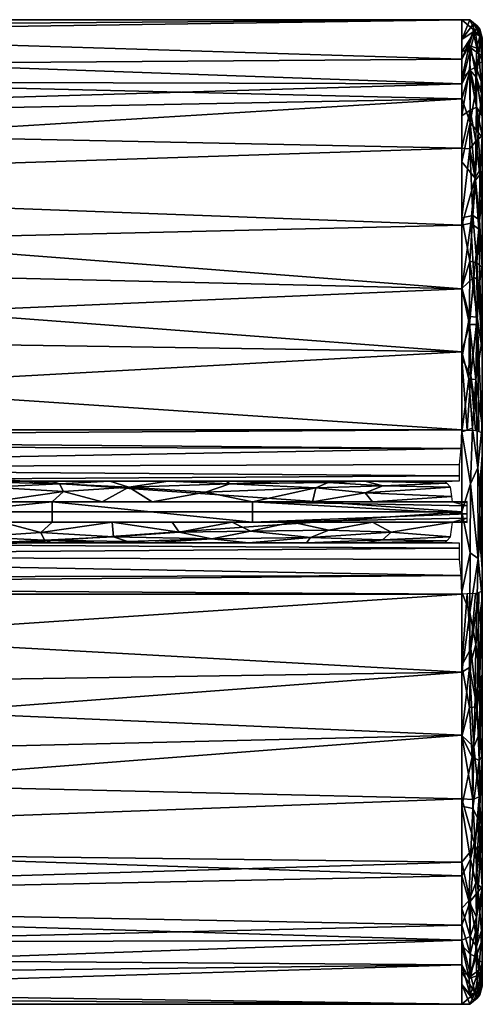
# Model space of a CAD drawing. Header units: millimetres. Extents: x -207 to 164, y -554 to 122.
# Tile 356 of 361: x 142 to 164, y -123 to -76. Entities that reach past the tile are written whole.
import ezdxf

# ---------------------------------------------------------------- set-up
doc = ezdxf.new("R2010")
doc.units = ezdxf.units.MM
doc.layers.add('P-SANR-FIXT', color=6, linetype='Continuous', lineweight=30)

msp = doc.modelspace()

# ---------------------------------------------------------------- meshes
at = {"layer": 'P-SANR-FIXT'}
mesh = msp.add_polyface(dxfattribs=at)
corners = [(163.121, -95.5, 19.164), (163.121, -81.816, 11.726), (163.121, -75.58, -2.546), (163.121, -79.417, -17.641), (163.121, -91.713, -27.201), (163.121, -107.287, -27.201), (163.121, -119.583, -17.641), (163.121, -123.42, -2.546), (163.121, -117.184, 11.726), (163.121, -103.5, 19.164), (101, -103.5, 19.164), (101, -111.823, 16.095), (101, -118.463, 10.211), (101, -122.511, 2.318), (101, -123.416, -6.507), (101, -121.053, -15.058), (101, -115.745, -22.166), (101, -108.218, -26.86), (101, -99.5, -28.5), (101, -90.782, -26.86), (101, -83.255, -22.166), (101, -77.947, -15.058), (101, -75.584, -6.507), (101, -76.489, 2.318), (101, -80.537, 10.211), (101, -87.177, 16.095), (101, -95.5, 19.164), (163.121, -77.498, -10.093), (163.121, -121.502, -10.093), (163.121, -78.698, 4.59), (163.121, -120.302, 4.59), (163.121, -88.658, 15.445), (163.121, -85.565, -22.421), (101, -76.036, -2.095), (101, -83.857, 13.153), (101, -80.601, -18.612), (163.121, -99.5, -27.201), (101, -95.141, -27.68), (101, -103.859, -27.68), (163.121, -113.435, -22.421), (163.121, -116.509, -20.031), (163.121, -110.342, 15.445), (101, -122.964, -2.095), (101, -115.143, 13.153), (101, -76.765, -10.782), (101, -122.234, -10.782), (101, -78.513, 6.265), (101, -120.487, 6.265), (101, -91.338, 17.629), (101, -87.018, -24.513), (101, -111.982, -24.513), (101, -118.399, -18.612), (101, -107.662, 17.629)]
mesh.append_faces([[corners[k] for k in face] for face in [(52, 9, 10)]], dxfattribs={"vtx0": -1})
mesh.append_faces([[corners[k] for k in face] for face in [(2, 23, 29), (23, 2, 33), (25, 31, 34), (5, 38, 36), (4, 49, 32), (37, 36, 18), (36, 37, 4), (43, 41, 11), (6, 51, 40), (27, 22, 2), (41, 43, 8), (9, 52, 41), (28, 15, 6), (49, 4, 19)]], dxfattribs={"vtx0": -1, "vtx1": -1})
mesh.append_faces([[corners[k] for k in face] for face in [(29, 46, 24), (20, 3, 32), (39, 16, 50), (2, 22, 33), (34, 31, 1), (21, 27, 3), (28, 14, 45), (3, 20, 35), (7, 13, 42), (1, 24, 34), (31, 25, 48), (28, 45, 15), (6, 15, 51), (24, 1, 29), (14, 28, 7), (16, 39, 40), (29, 23, 46), (30, 12, 47), (12, 30, 8), (5, 17, 38)]], dxfattribs={"vtx0": -1, "vtx2": -1})
mesh.append_faces([[corners[k] for k in face] for face in [(27, 21, 44, 22)]], dxfattribs={"vtx0": -1, "vtx3": -1})
mesh.append_faces([[corners[k] for k in face] for face in [(37, 19, 4), (51, 16, 40), (0, 31, 48), (7, 30, 13), (52, 11, 41), (38, 18, 36), (50, 17, 5), (35, 21, 3), (49, 20, 32), (5, 39, 50), (42, 14, 7), (47, 13, 30), (43, 12, 8)]], dxfattribs={"vtx1": -1, "vtx2": -1})
mesh.append_faces([[corners[k] for k in face] for face in [(48, 26, 0)]], dxfattribs={"vtx2": -1})
mesh = msp.add_polyface(dxfattribs=at)
corners = [(164.113, -103.354, 18.302), (163.782, -103.458, 18.918), (163.121, -103.5, 19.164), (163.121, -117.184, 11.726), (163.121, -123.42, -2.546), (163.121, -119.583, -17.641), (163.121, -107.287, -27.201), (163.121, -91.713, -27.201), (163.121, -79.417, -17.641), (163.121, -75.58, -2.546), (163.121, -81.816, 11.726), (163.121, -95.5, 19.164), (163.782, -95.542, 18.918), (164.113, -95.646, 18.302), (164.113, -87.626, 15.344), (164.113, -81.228, 9.675), (164.113, -77.327, 2.069), (164.113, -76.455, -6.434), (164.113, -78.732, -14.673), (164.113, -83.846, -21.522), (164.113, -91.099, -26.046), (164.113, -99.5, -27.626), (164.113, -107.901, -26.046), (164.113, -115.154, -21.522), (164.113, -120.268, -14.673), (164.113, -122.545, -6.434), (164.113, -121.673, 2.069), (164.113, -117.772, 9.675), (164.113, -111.374, 15.344), (163.121, -88.599, 15.413), (163.121, -110.401, 15.413), (163.857, -90.032, 17.202), (163.857, -108.968, 17.202), (163.121, -78.698, 4.59), (163.121, -120.302, 4.59), (163.646, -85.1, 14.513), (163.804, -81.483, 10.945), (163.827, -78.392, 6.294), (163.121, -77.139, 1.022), (163.771, -76.132, -0.206), (163.121, -77.498, -10.093), (163.708, -75.75, -6.188), (163.842, -76.965, -11.815), (163.551, -76.95, 3.428), (164.113, -79.278, 5.872), (164.113, -80.253, 7.774), (163.942, -77.233, 3.229), (163.646, -113.9, 14.513), (163.804, -117.517, 10.945), (163.827, -120.608, 6.294), (163.121, -121.861, 1.022), (163.771, -122.868, -0.206), (163.121, -121.502, -10.093), (163.708, -123.25, -6.188), (163.842, -122.035, -11.815), (163.551, -122.05, 3.428), (164.113, -119.722, 5.872), (163.942, -121.767, 3.229), (163.121, -92.049, 17.289), (163.121, -106.951, 17.289), (163.786, -79.084, -16.627), (163.121, -85.565, -22.421), (163.121, -82.491, -20.031), (163.764, -83.285, -21.875), (163.708, -88.09, -25.398), (163.794, -93.069, -27.352), (163.121, -99.5, -27.201), (163.523, -80.583, -19.131), (164.113, -81.289, -18.098), (163.919, -81.068, -19.242), (163.786, -119.916, -16.627), (163.121, -113.435, -22.421), (163.121, -116.509, -20.031), (163.764, -115.715, -21.875), (163.708, -110.91, -25.398), (163.794, -105.931, -27.352), (163.523, -118.417, -19.131), (164.113, -117.711, -18.098), (163.919, -117.932, -19.242), (164.113, -76.891, -2.182), (164.113, -122.109, -2.182), (163.484, -90.002, 17.466), (163.375, -95.516, 19.069), (163.555, -92.875, 18.464), (163.947, -95.594, 18.61), (163.514, -87.313, 16.082), (163.842, -87.401, 15.87), (164.113, -84.427, 12.51), (163.971, -85.312, 14.266), (163.778, -83.371, 12.938), (163.504, -81.852, 11.652), (163.121, -80.257, 8.158), (163.523, -79.971, 9.305), (163.994, -83.123, 12.335), (163.829, -79.829, 8.73), (163.484, -108.998, 17.466), (163.375, -103.484, 19.069), (163.555, -106.125, 18.464), (163.947, -103.406, 18.61), (163.619, -111.394, 16.192), (163.953, -111.574, 15.724), (164.113, -114.573, 12.51), (163.964, -114.498, 13.64), (163.121, -78.458, -13.867), (164.113, -95.3, -26.836), (163.898, -97.354, -28.032), (163.911, -101.763, -28.004), (164.113, -103.7, -26.836), (163.121, -103.394, -27.201), (163.121, -95.606, -27.201), (163.523, -101.482, -28.333), (163.538, -98.126, -28.369), (163.502, -104.387, -27.92), (163.498, -107.054, -27.202), (163.767, -108.495, -26.495), (164.113, -111.527, -23.784), (163.996, -110.213, -25.397), (163.961, -113.345, -23.541), (163.993, -107.434, -26.609), (163.659, -113.476, -23.817), (163.121, -120.542, -13.867), (163.468, -76.836, -12.203), (163.665, -76.164, -9.374), (164.113, -77.594, -10.553), (163.985, -76.385, -8.755), (163.517, -78.018, -15.018), (163.992, -76.04, -5.703), (163.866, -75.872, -3.136), (163.121, -76.539, -6.32), (163.511, -75.594, -3.669), (164.025, -76.419, -0.486), (163.816, -77.892, -14.282), (163.468, -122.164, -12.203), (163.525, -122.964, -9.122), (163.121, -122.461, -6.32), (163.884, -122.778, -8.656), (163.517, -120.982, -15.018), (163.992, -122.96, -5.695), (163.865, -123.129, -3.136), (163.511, -123.406, -3.674), (164.025, -122.582, -0.489), (163.816, -121.108, -14.282), (164.113, -91.636, 16.823), (164.113, -107.364, 16.823), (163.121, -85.207, 13.569), (163.495, -77.997, 5.995), (163.121, -113.793, 13.569), (163.541, -116.362, 12.448), (163.121, -118.743, 8.158), (163.451, -118.399, 10.201), (163.521, -120.118, 7.62), (163.825, -119.179, 8.724), (164.113, -121.406, -10.553), (163.559, -85.461, -23.841), (164.113, -87.473, -23.784), (163.948, -85.757, -23.638), (163.99, -88.288, -25.147), (163.85, -90.397, -26.365), (163.121, -88.639, -24.811), (163.496, -90.385, -26.623), (163.458, -93.024, -27.549), (163.632, -95.428, -28.01), (164.007, -82.836, -21.017), (163.121, -110.361, -24.811), (164.007, -116.164, -21.017)]
mesh.append_faces([[corners[k] for k in face] for face in [(82, 58, 11)]], dxfattribs={"vtx0": -1})
mesh.append_faces([[corners[k] for k in face] for face in [(38, 39, 9), (58, 81, 29), (4, 51, 50), (16, 46, 44), (29, 85, 144), (1, 97, 98), (30, 95, 59), (68, 69, 18), (144, 90, 10), (84, 83, 12), (98, 32, 0), (21, 105, 104), (108, 112, 6), (115, 116, 22), (22, 118, 107), (120, 132, 52), (103, 125, 8), (79, 130, 16), (9, 129, 128), (18, 131, 123), (134, 139, 4), (158, 159, 7), (26, 140, 80), (14, 86, 142), (3, 147, 146), (148, 149, 3), (25, 135, 152), (152, 141, 24), (154, 155, 19), (19, 162, 68), (6, 113, 163), (163, 119, 71)]], dxfattribs={"vtx0": -1, "vtx1": -1})
mesh.append_faces([[corners[k] for k in face] for face in [(85, 81, 31), (131, 125, 121), (153, 61, 63), (43, 37, 46), (127, 41, 129), (157, 156, 20), (149, 48, 147), (39, 46, 130), (39, 43, 46), (155, 64, 153), (35, 86, 88), (43, 145, 37), (122, 121, 40), (31, 142, 86), (122, 41, 124), (10, 90, 92), (42, 131, 121), (88, 86, 14), (37, 44, 46), (67, 63, 62), (65, 160, 159), (76, 136, 5), (32, 97, 95), (43, 39, 38), (138, 137, 80), (41, 127, 126), (36, 90, 89), (136, 132, 120), (152, 54, 141), (133, 132, 54), (42, 123, 131), (149, 150, 151), (150, 149, 148), (140, 138, 80), (30, 99, 95), (86, 85, 31), (84, 31, 83), (100, 99, 47), (92, 36, 94), (48, 102, 147), (47, 102, 100), (150, 49, 151), (49, 57, 56), (55, 150, 34), (49, 55, 57), (137, 135, 25), (51, 139, 138), (53, 134, 133), (135, 133, 54), (136, 70, 141), (55, 50, 51), (57, 55, 51), (26, 57, 140), (18, 69, 60), (64, 158, 153), (67, 125, 60), (63, 67, 69), (159, 157, 65), (64, 155, 156), (65, 104, 105), (65, 161, 160), (113, 112, 75), (68, 162, 69), (67, 60, 69), (63, 69, 162), (70, 78, 24), (163, 74, 119), (117, 73, 119), (70, 76, 78), (116, 74, 114), (117, 119, 74), (75, 114, 113), (106, 107, 75), (105, 21, 106), (76, 72, 73), (73, 164, 78), (73, 78, 76), (126, 124, 41), (127, 39, 130), (29, 81, 85), (81, 58, 83), (31, 81, 83), (82, 83, 58), (86, 35, 85), (88, 93, 89), (35, 88, 89), (35, 90, 144), (36, 89, 93), (89, 90, 35), (33, 145, 43), (90, 36, 92), (94, 145, 92), (36, 93, 15), (87, 93, 88), (37, 94, 45), (94, 36, 15), (59, 97, 96), (32, 95, 99), (32, 98, 97), (95, 97, 59), (32, 99, 100), (99, 146, 47), (143, 32, 100), (100, 102, 28), (101, 102, 48), (67, 8, 125), (111, 106, 110), (110, 106, 112), (108, 110, 112), (107, 118, 75), (113, 6, 112), (66, 111, 110), (105, 106, 111), (65, 105, 161), (75, 112, 106), (78, 164, 77), (74, 113, 114), (117, 116, 115), (114, 75, 118), (118, 22, 116), (116, 117, 74), (164, 73, 117), (114, 118, 116), (74, 163, 113), (119, 73, 71), (103, 121, 125), (42, 121, 122), (124, 42, 122), (128, 41, 122), (42, 124, 123), (126, 17, 124), (131, 60, 125), (126, 127, 79), (41, 128, 129), (9, 39, 129), (127, 129, 39), (127, 130, 79), (16, 130, 46), (131, 18, 60), (52, 132, 133), (132, 136, 141), (135, 53, 133), (53, 135, 137), (54, 132, 141), (76, 70, 136), (53, 137, 138), (53, 138, 139), (140, 51, 138), (53, 139, 134), (4, 139, 51), (51, 140, 57), (54, 152, 135), (141, 70, 24), (35, 144, 85), (37, 145, 94), (92, 145, 91), (47, 146, 147), (47, 147, 102), (3, 149, 147), (48, 149, 151), (55, 49, 150), (151, 27, 48), (151, 49, 27), (155, 154, 156), (155, 162, 19), (63, 155, 153), (64, 156, 157), (159, 64, 157), (65, 157, 20), (64, 159, 158), (160, 7, 159), (111, 109, 161), (160, 161, 109), (111, 161, 105), (63, 162, 155), (23, 164, 117)]], dxfattribs={"vtx0": -1, "vtx1": -1, "vtx2": -1})
mesh.append_faces([[corners[k] for k in face] for face in [(43, 38, 33), (67, 62, 8), (83, 82, 12), (99, 30, 146), (94, 15, 45), (110, 108, 66), (73, 72, 71), (78, 77, 24), (93, 87, 15), (88, 14, 87), (92, 91, 10), (65, 20, 104), (106, 21, 107), (111, 66, 109), (126, 79, 17), (137, 25, 80), (31, 13, 142), (156, 154, 20), (160, 109, 7)]], dxfattribs={"vtx0": -1, "vtx2": -1})
mesh.append_faces([[corners[k] for k in face] for face in [(103, 40, 121), (33, 91, 145), (40, 128, 122), (5, 72, 76), (28, 143, 100), (45, 44, 37), (34, 50, 55), (120, 5, 136), (56, 27, 49), (26, 56, 57), (61, 62, 63), (23, 77, 164), (84, 13, 31), (143, 0, 32), (1, 96, 97), (101, 28, 102), (27, 101, 48), (115, 23, 117), (17, 123, 124), (134, 52, 133), (148, 34, 150), (158, 61, 153)]], dxfattribs={"vtx1": -1, "vtx2": -1})
mesh.append_faces([[corners[k] for k in face] for face in [(96, 2, 59)]], dxfattribs={"vtx2": -1})
mesh = msp.add_polyface(dxfattribs=at)
corners = [(163.999, -101.118, 19.454), (164.083, -102.145, 18.706), (164.113, -103.354, 18.302), (164.113, -111.374, 15.344), (164.113, -117.771, 9.675), (164.113, -121.672, 2.069), (164.113, -122.544, -6.434), (164.113, -120.267, -14.673), (164.113, -115.153, -21.522), (164.113, -107.901, -26.046), (164.113, -99.5, -27.626), (164.113, -91.099, -26.046), (164.113, -83.847, -21.522), (164.113, -78.733, -14.673), (164.113, -76.456, -6.434), (164.113, -77.328, 2.069), (164.113, -81.229, 9.675), (164.113, -87.626, 15.344), (164.113, -95.646, 18.302), (164.083, -96.855, 18.706), (163.999, -97.882, 19.454), (164, -99.5, 19.503)]
mesh.append_faces([[corners[k] for k in face] for face in [(21, 19, 20)]], dxfattribs={"vtx0": -1})
mesh.append_faces([[corners[k] for k in face] for face in [(19, 10, 18), (17, 12, 16), (12, 17, 11)]], dxfattribs={"vtx0": -1, "vtx1": -1})
mesh.append_faces([[corners[k] for k in face] for face in [(19, 1, 10), (1, 19, 21)]], dxfattribs={"vtx0": -1, "vtx1": -1, "vtx2": -1})
mesh.append_faces([[corners[k] for k in face] for face in [(18, 10, 11)]], dxfattribs={"vtx0": -1, "vtx2": -1})
mesh.append_faces([[corners[k] for k in face] for face in [(0, 1, 21), (6, 7, 5)]], dxfattribs={"vtx1": -1})
mesh.append_faces([[corners[k] for k in face] for face in [(17, 18, 11), (1, 2, 10), (12, 13, 16), (15, 16, 13)]], dxfattribs={"vtx1": -1, "vtx2": -1})
mesh.append_faces([[corners[k] for k in face] for face in [(3, 4, 8, 9), (2, 3, 9, 10), (4, 5, 7, 8)]], dxfattribs={"vtx1": -1, "vtx3": -1})
mesh.append_faces([[corners[k] for k in face] for face in [(13, 14, 15)]], dxfattribs={"vtx2": -1})
mesh = msp.add_polyface(dxfattribs=at)
corners = [(162.299, -98, 22.122), (162.65, -97.998, 22.016), (163, -97.992, 21.908), (163, -97.748, 20.918), (163, -97.185, 20.067), (163.09, -96.418, 19.479), (163.121, -95.5, 19.164), (101, -95.5, 19.164), (101, -95.893, 19.258), (101, -96.27, 19.405), (111.274, -97.352, 20.26), (121.45, -98, 22.122)]
mesh.append_faces([[corners[k] for k in face] for face in [(3, 11, 2), (6, 8, 5)]], dxfattribs={"vtx0": -1, "vtx1": -1})
mesh.append_faces([[corners[k] for k in face] for face in [(10, 4, 5)]], dxfattribs={"vtx0": -1, "vtx2": -1})
mesh.append_faces([[corners[k] for k in face] for face in [(7, 8, 6)]], dxfattribs={"vtx1": -1})
mesh.append_faces([[corners[k] for k in face] for face in [(10, 11, 3), (1, 2, 11), (3, 4, 10), (8, 9, 5), (9, 10, 5)]], dxfattribs={"vtx1": -1, "vtx2": -1})
mesh.append_faces([[corners[k] for k in face] for face in [(11, 0, 1)]], dxfattribs={"vtx2": -1})
mesh = msp.add_polyface(dxfattribs=at)
corners = [(123.942, -98, 22.95), (143.196, -98, 26.01), (162.299, -98, 22.122), (121.45, -98, 22.122), (122.7, -98, 22.526)]
mesh.append_faces([[corners[k] for k in face] for face in [(2, 3, 4), (0, 1, 2, 4)]], dxfattribs={"vtx2": -1})
mesh = msp.add_polyface(dxfattribs=at)
corners = [(162.67, -99, 23.051), (162.562, -98.293, 22.779), (162.299, -98, 22.122), (143.196, -98, 26.01), (123.942, -98, 22.95), (123.709, -98.293, 23.617), (123.612, -99, 23.894), (143.217, -99, 27.01), (154.502, -98, 23.709), (152.944, -99, 25.03), (131.47, -99, 25.143), (133.569, -98, 24.48), (127.872, -98, 23.574), (130.594, -98.259, 25.503), (137.344, -99, 26.076), (140.222, -98.293, 26.701), (146.933, -98.293, 26.511), (158.772, -99, 23.844), (156.027, -98.325, 24.96), (148.849, -98, 24.859), (127.541, -99, 24.518), (129.365, -98.621, 25.49), (127.132, -98.3, 24.7), (132.818, -98.564, 26.156), (134.675, -98.162, 26.079), (138.382, -98, 25.245), (123.825, -98.146, 23.283), (136.562, -98.496, 26.618), (128.571, -98.086, 24.762), (130.72, -98, 24.027), (134.407, -99, 25.609), (151.851, -98.138, 25.646), (148.081, -99, 26.02), (145.649, -99, 26.515), (150.666, -98.543, 26.235), (140.281, -99, 26.543), (143.576, -98.139, 26.508), (143.759, -98.506, 26.865), (146.022, -98, 25.435), (155.858, -99, 24.437), (158.401, -98, 22.916), (156.621, -98.068, 24.414), (162.393, -98.105, 22.357), (159.285, -98.226, 23.891), (162.631, -98.747, 22.954), (158.426, -98.566, 24.446), (151.675, -98, 24.284)]
mesh.append_faces([[corners[k] for k in face] for face in [(26, 12, 4)]], dxfattribs={"vtx0": -1})
mesh.append_faces([[corners[k] for k in face] for face in [(35, 27, 14), (9, 34, 32), (6, 22, 5), (14, 27, 30), (25, 36, 3), (1, 45, 44), (17, 45, 39), (46, 31, 8)]], dxfattribs={"vtx0": -1, "vtx1": -1})
mesh.append_faces([[corners[k] for k in face] for face in [(23, 24, 13), (18, 43, 41), (32, 34, 16), (18, 39, 45), (45, 43, 18), (28, 12, 26), (28, 22, 13), (21, 10, 23), (22, 21, 13), (29, 28, 13), (15, 36, 25), (27, 24, 23), (15, 25, 24), (8, 31, 41), (45, 17, 44), (38, 36, 16), (13, 21, 23), (21, 22, 20), (23, 30, 27), (31, 16, 34), (27, 15, 24), (15, 35, 37), (22, 28, 26), (13, 24, 11), (34, 9, 18), (15, 37, 36), (31, 34, 18), (15, 27, 35), (16, 36, 37), (16, 37, 33), (16, 31, 19), (40, 43, 42), (18, 41, 31), (40, 41, 43), (1, 43, 45)]], dxfattribs={"vtx0": -1, "vtx1": -1, "vtx2": -1})
mesh.append_faces([[corners[k] for k in face] for face in [(22, 6, 20), (13, 11, 29), (23, 10, 30), (37, 7, 33), (16, 19, 38), (43, 1, 42)]], dxfattribs={"vtx0": -1, "vtx2": -1})
mesh.append_faces([[corners[k] for k in face] for face in [(0, 44, 17)]], dxfattribs={"vtx1": -1})
mesh.append_faces([[corners[k] for k in face] for face in [(20, 10, 21), (46, 19, 31), (33, 32, 16), (25, 11, 24), (26, 5, 22), (29, 12, 28), (40, 8, 41), (35, 7, 37), (38, 3, 36), (9, 39, 18)]], dxfattribs={"vtx1": -1, "vtx2": -1})
mesh.append_faces([[corners[k] for k in face] for face in [(42, 2, 40)]], dxfattribs={"vtx2": -1})
mesh = msp.add_polyface(dxfattribs=at)
corners = [(164, -98.99, 21.837), (164, -100.01, 21.837), (164, -100.318, 20.56), (164, -101.022, 19.452), (164, -99.5, 19.5), (164, -97.978, 19.452), (164, -98.682, 20.56)]
mesh.append_faces([[corners[k] for k in face] for face in [(2, 3, 4), (0, 1, 2, 6)]], dxfattribs={"vtx2": -1})
mesh.append_faces([[corners[k] for k in face] for face in [(4, 5, 6, 2)]], dxfattribs={"vtx2": -1, "vtx3": -1})
mesh = msp.add_polyface(dxfattribs=at)
corners = [(163.384, -98.99, 22.76), (163.027, -98.998, 22.907), (162.67, -99, 23.051), (143.217, -99, 27.01), (123.612, -99, 23.894), (123.612, -100, 23.894), (143.217, -100, 27.01), (162.67, -100, 23.051), (163.027, -100.002, 22.907), (163.384, -100.01, 22.76), (163.384, -99.583, 22.76), (163.384, -99.204, 22.76), (163.384, -99.796, 22.76), (163.384, -99.097, 22.76), (163.384, -99.903, 22.76), (163.384, -99.043, 22.76), (163.384, -99.957, 22.76), (152.944, -99, 25.03), (152.944, -100, 25.03), (131.611, -99, 25.165), (133.415, -100, 25.452)]
mesh.append_faces([[corners[k] for k in face] for face in [(1, 15, 0)]], dxfattribs={"vtx0": -1})
mesh.append_faces([[corners[k] for k in face] for face in [(8, 16, 7), (18, 3, 6), (10, 18, 12), (2, 15, 1), (11, 17, 10), (19, 20, 3)]], dxfattribs={"vtx0": -1, "vtx1": -1})
mesh.append_faces([[corners[k] for k in face] for face in [(10, 17, 18)]], dxfattribs={"vtx0": -1, "vtx1": -1, "vtx2": -1})
mesh.append_faces([[corners[k] for k in face] for face in [(11, 2, 17), (19, 5, 20), (3, 20, 6), (12, 18, 7)]], dxfattribs={"vtx0": -1, "vtx2": -1})
mesh.append_faces([[corners[k] for k in face] for face in [(2, 11, 13, 15), (7, 16, 14, 12)]], dxfattribs={"vtx0": -1, "vtx3": -1})
mesh.append_faces([[corners[k] for k in face] for face in [(4, 5, 19)]], dxfattribs={"vtx1": -1})
mesh.append_faces([[corners[k] for k in face] for face in [(17, 3, 18)]], dxfattribs={"vtx1": -1, "vtx2": -1})
mesh.append_faces([[corners[k] for k in face] for face in [(8, 9, 16)]], dxfattribs={"vtx2": -1})
mesh = msp.add_polyface(dxfattribs=at)
corners = [(123.612, -100, 23.894), (123.709, -100.707, 23.617), (123.942, -101, 22.95), (143.196, -101, 26.01), (162.299, -101, 22.122), (162.562, -100.707, 22.779), (162.67, -100, 23.051), (143.217, -100, 27.01), (131.801, -101, 24.199), (133.415, -100, 25.452), (154.873, -100, 24.638), (152.748, -101, 24.066), (158.401, -101, 22.916), (155.764, -100.741, 24.96), (149.045, -100, 25.824), (146.197, -100.707, 26.572), (139.484, -100.707, 26.672), (127.541, -100, 24.518), (130.331, -100.675, 25.515), (162.393, -100.895, 22.357), (159.258, -100.85, 23.789), (158.772, -100, 23.844), (159.685, -100.482, 24.015), (137.498, -101, 25.104), (150.98, -100.805, 25.885), (147.972, -101, 25.038), (134.533, -100.862, 26.02), (138.316, -100, 26.231), (140.767, -100, 26.62), (135.742, -100.457, 26.557), (155.574, -101, 23.491), (146.131, -100, 26.417), (142.837, -100.861, 26.524), (142.67, -100.494, 26.888), (140.347, -101, 25.557), (145.584, -101, 25.524), (146.871, -100.929, 26.179), (130.478, -100, 24.985), (127.872, -101, 23.574), (129.714, -100.932, 24.994), (123.859, -100.895, 23.188), (127.03, -100.774, 24.587), (123.646, -100.253, 23.795), (127.912, -100.434, 25.104), (156.656, -100.385, 24.984), (152.853, -100.437, 25.856), (149.385, -100.475, 26.412), (134.65, -101, 24.651), (151.959, -100, 25.231)]
mesh.append_faces([[corners[k] for k in face] for face in [(12, 20, 30), (31, 46, 14), (9, 29, 27), (21, 22, 6), (1, 43, 42), (17, 43, 37), (10, 44, 21), (14, 46, 48), (47, 26, 8)]], dxfattribs={"vtx0": -1, "vtx1": -1})
mesh.append_faces([[corners[k] for k in face] for face in [(13, 30, 20), (18, 41, 39), (27, 29, 16), (18, 37, 43), (43, 41, 18), (13, 22, 44), (44, 45, 13), (5, 22, 20), (45, 44, 10), (15, 32, 36), (8, 26, 39), (43, 17, 42), (19, 20, 12), (44, 22, 21), (20, 22, 13), (34, 32, 16), (15, 31, 33), (26, 16, 29), (25, 24, 36), (15, 33, 32), (26, 29, 18), (24, 11, 13), (16, 32, 33), (16, 33, 28), (16, 26, 23), (35, 36, 32), (15, 36, 24), (29, 9, 18), (38, 41, 40), (18, 39, 26), (38, 39, 41), (1, 41, 43), (24, 13, 45), (24, 45, 46), (45, 48, 46), (46, 15, 24), (15, 46, 31)]], dxfattribs={"vtx0": -1, "vtx1": -1, "vtx2": -1})
mesh.append_faces([[corners[k] for k in face] for face in [(13, 11, 30), (20, 19, 5), (33, 7, 28), (16, 23, 34), (41, 1, 40), (45, 10, 48)]], dxfattribs={"vtx0": -1, "vtx2": -1})
mesh.append_faces([[corners[k] for k in face] for face in [(0, 42, 17)]], dxfattribs={"vtx1": -1})
mesh.append_faces([[corners[k] for k in face] for face in [(47, 23, 26), (35, 25, 36), (28, 27, 16), (5, 6, 22), (3, 35, 32), (25, 11, 24), (38, 8, 39), (31, 7, 33), (34, 3, 32), (9, 37, 18)]], dxfattribs={"vtx1": -1, "vtx2": -1})
mesh.append_faces([[corners[k] for k in face] for face in [(12, 4, 19), (40, 2, 38)]], dxfattribs={"vtx2": -1})
mesh = msp.add_polyface(dxfattribs=at)
corners = [(163, -101.008, 21.908), (162.65, -101.002, 22.016), (162.299, -101, 22.122), (121.45, -101, 22.122), (111.274, -101.648, 20.261), (101, -102.729, 19.405), (101, -103.107, 19.258), (101, -103.5, 19.164), (163.121, -103.5, 19.164), (163.09, -102.582, 19.479), (163, -101.815, 20.067), (163, -101.252, 20.918)]
mesh.append_faces([[corners[k] for k in face] for face in [(4, 11, 3), (5, 9, 4), (10, 4, 9)]], dxfattribs={"vtx0": -1, "vtx1": -1})
mesh.append_faces([[corners[k] for k in face] for face in [(4, 10, 11)]], dxfattribs={"vtx0": -1, "vtx2": -1})
mesh.append_faces([[corners[k] for k in face] for face in [(2, 3, 1), (7, 8, 6)]], dxfattribs={"vtx1": -1})
mesh.append_faces([[corners[k] for k in face] for face in [(0, 1, 3), (11, 0, 3), (8, 9, 6), (5, 6, 9)]], dxfattribs={"vtx1": -1, "vtx2": -1})
mesh = msp.add_polyface(dxfattribs=at)
corners = [(162.299, -101, 22.122), (143.196, -101, 26.01), (123.942, -101, 22.95), (122.7, -101, 22.526), (121.45, -101, 22.122)]
mesh.append_faces([[corners[k] for k in face] for face in [(3, 4, 0)]], dxfattribs={"vtx2": -1})
mesh.append_faces([[corners[k] for k in face] for face in [(0, 1, 2, 3)]], dxfattribs={"vtx3": -1})

doc.saveas('drawing.dxf')
